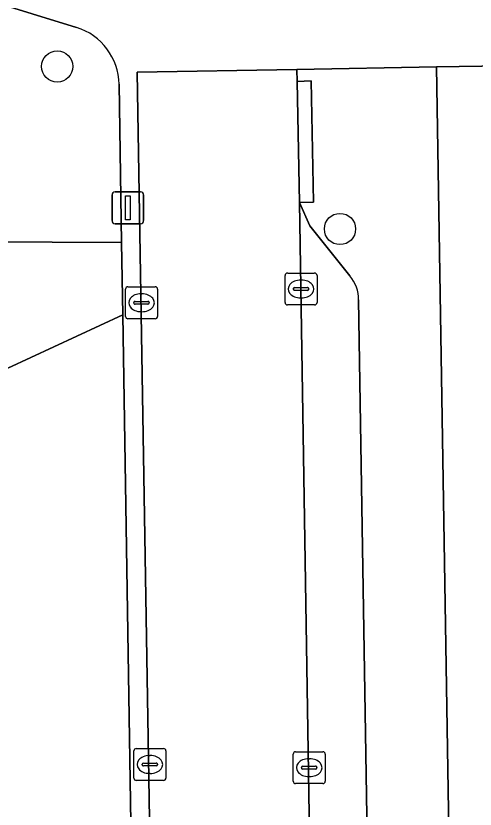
# Model space of a CAD drawing. Extents: x 157320 to 158835, y 386650 to 388491.
# Drawn here: x 158062.94 to 158077.32, y 387960.04 to 387984.88 of the extents above; entities that cross this region are included whole.
import ezdxf

# ---------------------------------------------------------------- set-up
doc = ezdxf.new("R2010")
doc.units = 0
for name, color, linetype in [('IMGEO_Boom', 7, 'Continuous'), ('IMGEO_Erf', 7, 'Continuous'), ('IMGEO_Groenvoorziening', 7, 'Continuous'), ('IMGEO_Kolk', 7, 'Continuous'), ('IMGEO_Lichtmast', 7, 'Continuous'), ('IMGEO_Parkeervlak_open', 7, 'Continuous'), ('IMGEO_Rijbaan_lokaal_open', 7, 'Continuous'), ('IMGEO_Voetpad_open', 7, 'Continuous')]:
    doc.layers.add(name, color=color, linetype=linetype)

msp = doc.modelspace()

# ---------------------------------------------------------------- linework, layer by layer
at = {"layer": 'IMGEO_Boom'}
for centre in [(158064.238, 387983.294), (158073.092, 387978.203)]:
    msp.add_circle(centre, 0.489, dxfattribs=at)
at = {"layer": 'IMGEO_Erf'}
msp.add_lwpolyline([(158101.062, 387983.652), (158101.058, 387983.652), (158090.228, 387983.49), (158088.889, 387983.47), (158076.117, 387983.279), (158077.027, 387926.992), (158077.035, 387926.518), (158101.969, 387926.844), (158101.968, 387927.871)], close=True, dxfattribs=at)
at = {"layer": 'IMGEO_Groenvoorziening'}
for points in [[(158064.841, 387984.516), (158045.525, 387990.469)], [(158042.358, 387988.085), (158042.34, 387977.89), (158066.253, 387977.777), (158066.174, 387982.735)]]:
    msp.add_lwpolyline(points, dxfattribs=at)
msp.add_lwpolyline([(158066.289, 387975.515), (158059.799, 387972.509), (158061.521, 387968.607), (158062.554, 387935.031), (158060.831, 387933.664), (158066.95, 387933.768)], close=True, dxfattribs=at)
msp.add_arc((158064.273, 387982.701), 1.901, 1.0098, 72.6167, dxfattribs=at)
at = {"layer": 'IMGEO_Kolk'}
for p, q in [((158071.447, 387976.825), (158072.299, 387976.825)), ((158071.372, 387975.899), (158071.372, 387976.751)), ((158071.86, 387976.605), (158071.885, 387976.605)), ((158072.373, 387976.751), (158072.373, 387975.899)), ((158066.377, 387975.468), (158066.377, 387976.32)), ((158066.452, 387976.394), (158067.304, 387976.394)), ((158067.378, 387976.32), (158067.378, 387975.468)), ((158071.631, 387976.319), (158071.631, 387976.331)), ((158072.069, 387976.282), (158071.671, 387976.282)), ((158071.674, 387976.368), (158072.072, 387976.368)), ((158072.115, 387976.331), (158072.115, 387976.319)), ((158066.865, 387976.174), (158066.89, 387976.174)), ((158071.883, 387976.045), (158071.858, 387976.045)), ((158066.636, 387975.888), (158066.636, 387975.9)), ((158067.074, 387975.851), (158066.676, 387975.851)), ((158066.679, 387975.937), (158067.077, 387975.937)), ((158067.12, 387975.9), (158067.12, 387975.888)), ((158072.299, 387975.825), (158071.447, 387975.825)), ((158066.888, 387975.614), (158066.863, 387975.614)), ((158067.304, 387975.394), (158066.452, 387975.394)), ((158066.713, 387961.936), (158067.565, 387961.936)), ((158066.638, 387961.01), (158066.638, 387961.862)), ((158067.126, 387961.716), (158067.151, 387961.716)), ((158067.639, 387961.862), (158067.639, 387961.01)), ((158071.628, 387960.91), (158071.628, 387961.762)), ((158071.703, 387961.836), (158072.555, 387961.836)), ((158072.629, 387961.762), (158072.629, 387960.91)), ((158066.897, 387961.43), (158066.897, 387961.442)), ((158067.335, 387961.393), (158066.937, 387961.393)), ((158066.94, 387961.479), (158067.338, 387961.479)), ((158067.381, 387961.442), (158067.381, 387961.43)), ((158071.93, 387961.379), (158072.328, 387961.379)), ((158072.116, 387961.616), (158072.141, 387961.616)), ((158067.149, 387961.156), (158067.124, 387961.156)), ((158071.887, 387961.33), (158071.887, 387961.342)), ((158072.325, 387961.293), (158071.927, 387961.293)), ((158072.371, 387961.342), (158072.371, 387961.33)), ((158067.565, 387960.936), (158066.713, 387960.936)), ((158072.139, 387961.056), (158072.114, 387961.056)), ((158072.555, 387960.836), (158071.703, 387960.836))]:
    msp.add_line(p, q, dxfattribs=at)
for points in [[(158071.447, 387976.825), (158072.299, 387976.825)], [(158071.372, 387975.899), (158071.372, 387976.751)], [(158072.373, 387976.751), (158072.373, 387975.899)], [(158066.377, 387975.468), (158066.377, 387976.32)], [(158066.452, 387976.394), (158067.304, 387976.394)], [(158067.378, 387976.32), (158067.378, 387975.468)], [(158072.299, 387975.825), (158071.447, 387975.825)], [(158067.304, 387975.394), (158066.452, 387975.394)], [(158066.713, 387961.936), (158067.565, 387961.936)], [(158066.638, 387961.01), (158066.638, 387961.862)], [(158067.639, 387961.862), (158067.639, 387961.01)], [(158071.628, 387960.91), (158071.628, 387961.762)], [(158071.703, 387961.836), (158072.555, 387961.836)], [(158072.629, 387961.762), (158072.629, 387960.91)], [(158067.565, 387960.936), (158066.713, 387960.936)], [(158072.555, 387960.836), (158071.703, 387960.836)]]:
    msp.add_lwpolyline(points, dxfattribs=at)
for centre, radius, start, end in [((158071.449, 387976.749), 0.0765, 91.552, 178.448), ((158071.449, 387976.749), 0.0765, 91.552, 178.448), ((158072.297, 387976.749), 0.0765, 1.552, 88.448), ((158072.297, 387976.749), 0.0765, 1.552, 88.448), ((158066.454, 387976.318), 0.0765, 91.552, 178.448), ((158066.454, 387976.318), 0.0765, 91.552, 178.448), ((158067.302, 387976.318), 0.0765, 1.552, 88.448), ((158067.302, 387976.318), 0.0765, 1.552, 88.448), ((158071.671, 387976.328), 0.0403, 85.8775, 175.7526), ((158071.668, 387976.318), 0.0366, 178.938, 274.7102), ((158072.072, 387976.325), 0.043, 264.8664, 352.4533), ((158072.076, 387976.33), 0.0386, 1.7309, 96.639), ((158066.676, 387975.897), 0.0403, 85.8775, 175.7526), ((158066.673, 387975.887), 0.0366, 178.938, 274.7102), ((158067.077, 387975.894), 0.043, 264.8664, 352.4533), ((158067.081, 387975.899), 0.0386, 1.7309, 96.639), ((158071.449, 387975.901), 0.0765, 181.552, 268.448), ((158071.449, 387975.901), 0.0765, 181.552, 268.448), ((158072.297, 387975.901), 0.0765, 271.552, 358.448), ((158072.297, 387975.901), 0.0765, 271.552, 358.448), ((158066.454, 387975.47), 0.0765, 181.552, 268.448), ((158066.454, 387975.47), 0.0765, 181.552, 268.448), ((158067.302, 387975.47), 0.0765, 271.552, 358.448), ((158067.302, 387975.47), 0.0765, 271.552, 358.448), ((158066.715, 387961.86), 0.0765, 91.552, 178.448), ((158066.715, 387961.86), 0.0765, 91.552, 178.448), ((158067.563, 387961.86), 0.0765, 1.552, 88.448), ((158067.563, 387961.86), 0.0765, 1.552, 88.448), ((158071.705, 387961.76), 0.0765, 91.552, 178.448), ((158071.705, 387961.76), 0.0765, 91.552, 178.448), ((158072.553, 387961.76), 0.0765, 1.552, 88.448), ((158072.553, 387961.76), 0.0765, 1.552, 88.448), ((158066.937, 387961.439), 0.0403, 85.8775, 175.7526), ((158066.934, 387961.429), 0.0366, 178.938, 274.7102), ((158067.338, 387961.436), 0.043, 264.8664, 352.4533), ((158067.342, 387961.441), 0.0386, 1.7309, 96.639), ((158071.927, 387961.339), 0.0403, 85.8775, 175.7526), ((158072.332, 387961.341), 0.0386, 1.7309, 96.639), ((158071.924, 387961.329), 0.0366, 178.938, 274.7102), ((158072.328, 387961.336), 0.043, 264.8664, 352.4533), ((158066.715, 387961.012), 0.0765, 181.552, 268.448), ((158066.715, 387961.012), 0.0765, 181.552, 268.448), ((158067.563, 387961.012), 0.0765, 271.552, 358.448), ((158067.563, 387961.012), 0.0765, 271.552, 358.448), ((158071.705, 387960.912), 0.0765, 181.552, 268.448), ((158071.705, 387960.912), 0.0765, 181.552, 268.448), ((158072.553, 387960.912), 0.0765, 271.552, 358.448), ((158072.553, 387960.912), 0.0765, 271.552, 358.448)]:
    msp.add_arc(centre, radius, start, end, dxfattribs=at)
for centre, major_axis, ratio, start_param, end_param in [((158071.859, 387976.325), (-0.387, 0.002), 0.722429, 4.712389, 7.853982), ((158071.884, 387976.325), (-0.39, 0.002), 0.717154, 1.570796, 4.712389), ((158066.864, 387975.894), (-0.387, 0.002), 0.722429, 4.712389, 7.853982), ((158066.889, 387975.894), (-0.39, 0.002), 0.717154, 1.570796, 4.712389), ((158067.125, 387961.436), (-0.387, 0.002), 0.722429, 4.712389, 7.853982), ((158067.15, 387961.436), (-0.39, 0.002), 0.717154, 1.570796, 4.712389), ((158072.115, 387961.336), (-0.387, 0.002), 0.722429, 4.712389, 7.853982), ((158072.14, 387961.336), (-0.39, 0.002), 0.717154, 1.570796, 4.712389)]:
    msp.add_ellipse(centre, major_axis=major_axis, ratio=ratio, start_param=start_param, end_param=end_param, dxfattribs=at)
at = {"layer": 'IMGEO_Lichtmast'}
for p, q in [((158065.953, 387978.468), (158065.953, 387979.268)), ((158065.953, 387979.268), (158065.953, 387978.468)), ((158066.053, 387979.368), (158066.843, 387979.368)), ((158066.843, 387979.368), (158066.053, 387979.368)), ((158066.943, 387979.268), (158066.943, 387978.468)), ((158066.943, 387978.468), (158066.943, 387979.268)), ((158066.843, 387978.368), (158066.053, 387978.368)), ((158066.053, 387978.368), (158066.843, 387978.368))]:
    msp.add_line(p, q, dxfattribs=at)
msp.add_lwpolyline([(158066.373, 387979.243), (158066.523, 387979.243), (158066.523, 387978.493), (158066.373, 387978.493), (158066.373, 387979.243)], dxfattribs=at)
for centre, start, end in [((158066.053, 387979.268), 90, 180), ((158066.053, 387979.268), 90, 180), ((158066.843, 387979.268), 0, 90), ((158066.843, 387979.268), 360, 90), ((158066.053, 387978.468), 180, 270), ((158066.053, 387978.468), 180, 270), ((158066.843, 387978.468), 270, 0), ((158066.843, 387978.468), 270, 0)]:
    msp.add_arc(centre, 0.1, start, end, dxfattribs=at)
at = {"layer": 'IMGEO_Parkeervlak_open'}
for points in [[(158073.398, 387976.737), (158072.152, 387978.297), (158071.827, 387979.031), (158072.59, 387930.802)], [(158074.355, 387933.971), (158073.674, 387975.982)]]:
    msp.add_lwpolyline(points, dxfattribs=at)
msp.add_arc((158072.539, 387975.995), 1.135, 359.3378, 40.8232, dxfattribs=at)
at = {"layer": 'IMGEO_Rijbaan_lokaal_open'}
msp.add_lwpolyline([(158071.827, 387979.031), (158071.751, 387982.822), (158071.74, 387983.192), (158066.742, 387983.115), (158067.671, 387926.864), (158072.648, 387926.946), (158072.601, 387929.972), (158072.59, 387930.802)], close=True, dxfattribs=at)
at = {"layer": 'IMGEO_Voetpad_open'}
for points in [[(158045.525, 387990.469), (158064.841, 387984.516)], [(158066.174, 387982.735), (158066.253, 387977.777), (158066.289, 387975.515), (158066.95, 387933.768), (158067.067, 387926.375), (158067.125, 387923.149), (158067.732, 387923.168), (158067.671, 387926.864), (158066.742, 387983.115), (158071.74, 387983.192), (158076.117, 387983.279), (158088.889, 387983.47), (158090.228, 387983.49), (158101.058, 387983.652), (158101.062, 387983.652), (158102.65, 387983.676), (158137.24, 387984.192), (158138.621, 387984.213), (158138.668, 387984.214), (158174.217, 387984.83), (158179.197, 387984.856)], [(158076.117, 387983.279), (158071.74, 387983.192), (158071.751, 387982.822), (158072.191, 387982.839), (158072.263, 387979.042), (158071.827, 387979.031), (158072.152, 387978.297), (158073.398, 387976.737)], [(158072.59, 387930.802), (158072.601, 387929.972), (158073.06, 387929.966), (158073.086, 387926.928), (158077.027, 387926.992), (158076.117, 387983.279)], [(158058.639, 387974.252), (158058.888, 387973.925), (158059.799, 387972.509), (158066.289, 387975.515), (158066.253, 387977.777), (158042.34, 387977.89), (158042.336, 387975.842), (158047.53, 387975.83), (158044.918, 387965.181), (158043.338, 387964.517), (158043.127, 387964.451), (158042.919, 387964.409)], [(158073.674, 387975.982), (158074.355, 387933.971)]]:
    msp.add_lwpolyline(points, dxfattribs=at)
msp.add_lwpolyline([(158071.827, 387979.031), (158072.263, 387979.042), (158072.191, 387982.839), (158071.751, 387982.822)], close=True, dxfattribs=at)
for centre, radius, start, end in [((158064.273, 387982.701), 1.901, 1.0098, 72.6167), ((158072.539, 387975.995), 1.135, 359.3378, 40.8232)]:
    msp.add_arc(centre, radius, start, end, dxfattribs=at)

doc.saveas('drawing.dxf')
